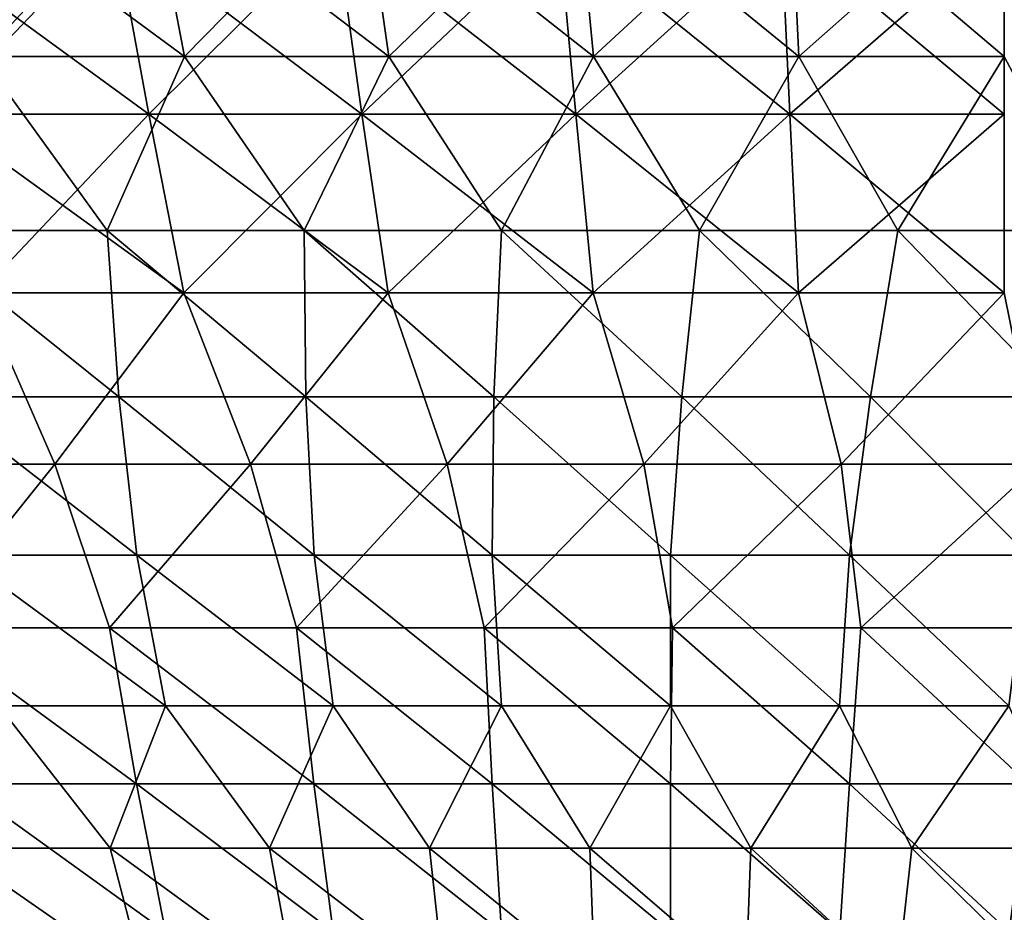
# Model space of a CAD drawing. Header units: millimetres. Extents: x -125 to 125, y -45 to 4025.
# Tile 338 of 656: x -10 to 0, y 3912 to 3921. Entities that reach past the tile are written whole.
import ezdxf

# ---------------------------------------------------------------- set-up
doc = ezdxf.new("R2010")
doc.units = ezdxf.units.MM
doc.header["$LTSCALE"] = 6.999206
for name, color, linetype in [('21', 7, 'CONTINUOUS'), ('22', 7, 'CONTINUOUS'), ('23', 7, 'CONTINUOUS'), ('24', 7, 'CONTINUOUS')]:
    doc.layers.add(name, color=color, linetype=linetype)

msp = doc.modelspace()

# ---------------------------------------------------------------- linework, layer by layer
at = {"layer": '21', "color": 7, "linetype": 'CONTINUOUS'}
for points in [[(-10.4238, 3920.0853, 67.1509), (-8.3509, 3920.0853, 67.4401), (-10.842, 3921.9024, 69.845), (-10.4238, 3920.0853, 67.1509)], [(-10.842, 3921.9024, 69.845), (-8.3509, 3920.0853, 67.4401), (-8.6859, 3921.9024, 70.1458), (-10.842, 3921.9024, 69.845)], [(-8.3509, 3920.0853, 67.4401), (-6.2701, 3920.0853, 67.6653), (-8.6859, 3921.9024, 70.1458), (-8.3509, 3920.0853, 67.4401)], [(-8.6859, 3921.9024, 70.1458), (-6.2701, 3920.0853, 67.6653), (-6.5217, 3921.9024, 70.38), (-8.6859, 3921.9024, 70.1458)], [(-6.2701, 3920.0853, 67.6653), (-4.1834, 3920.0853, 67.8263), (-6.5217, 3921.9024, 70.38), (-6.2701, 3920.0853, 67.6653)], [(-6.5217, 3921.9024, 70.38), (-4.1834, 3920.0853, 67.8263), (-4.3512, 3921.9024, 70.5475), (-6.5217, 3921.9024, 70.38)], [(-4.1834, 3920.0853, 67.8263), (-2.0927, 3920.0853, 67.9229), (-4.3512, 3921.9024, 70.5475), (-4.1834, 3920.0853, 67.8263)], [(-4.3512, 3921.9024, 70.5475), (-2.0927, 3920.0853, 67.9229), (-2.1766, 3921.9024, 70.648), (-4.3512, 3921.9024, 70.5475)], [(-2.0927, 3920.0853, 67.9229), (0, 3920.0853, 67.9552), (-2.1766, 3921.9024, 70.648), (-2.0927, 3920.0853, 67.9229)], [(-2.1766, 3921.9024, 70.648), (0, 3920.0853, 67.9552), (0, 3921.9024, 70.6815), (-2.1766, 3921.9024, 70.648)], [(-9.9984, 3918.3403, 64.4107), (-8.0101, 3918.3403, 64.6881), (-10.4238, 3920.0853, 67.1509), (-9.9984, 3918.3403, 64.4107)], [(-10.4238, 3920.0853, 67.1509), (-8.0101, 3918.3403, 64.6881), (-8.3509, 3920.0853, 67.4401), (-10.4238, 3920.0853, 67.1509)], [(-8.0101, 3918.3403, 64.6881), (-6.0142, 3918.3403, 64.9041), (-8.3509, 3920.0853, 67.4401), (-8.0101, 3918.3403, 64.6881)], [(-8.3509, 3920.0853, 67.4401), (-6.0142, 3918.3403, 64.9041), (-6.2701, 3920.0853, 67.6653), (-8.3509, 3920.0853, 67.4401)], [(-6.0142, 3918.3403, 64.9041), (-4.0127, 3918.3403, 65.0585), (-6.2701, 3920.0853, 67.6653), (-6.0142, 3918.3403, 64.9041)], [(-6.2701, 3920.0853, 67.6653), (-4.0127, 3918.3403, 65.0585), (-4.1834, 3920.0853, 67.8263), (-6.2701, 3920.0853, 67.6653)], [(-4.0127, 3918.3403, 65.0585), (-2.0073, 3918.3403, 65.1512), (-4.1834, 3920.0853, 67.8263), (-4.0127, 3918.3403, 65.0585)], [(-4.1834, 3920.0853, 67.8263), (-2.0073, 3918.3403, 65.1512), (-2.0927, 3920.0853, 67.9229), (-4.1834, 3920.0853, 67.8263)], [(-2.0073, 3918.3403, 65.1512), (0, 3918.3403, 65.1821), (-2.0927, 3920.0853, 67.9229), (-2.0073, 3918.3403, 65.1512)], [(-2.0927, 3920.0853, 67.9229), (0, 3918.3403, 65.1821), (0, 3920.0853, 67.9552), (-2.0927, 3920.0853, 67.9229)], [(-11.1679, 3916.6686, 61.3562), (-9.2666, 3916.6686, 61.672), (-9.9984, 3918.3403, 64.4107), (-11.1679, 3916.6686, 61.3562)], [(-9.9984, 3918.3403, 64.4107), (-9.2666, 3916.6686, 61.672), (-8.0101, 3918.3403, 64.6881), (-9.9984, 3918.3403, 64.4107)], [(-9.2666, 3916.6686, 61.672), (-7.3565, 3916.6686, 61.9289), (-8.0101, 3918.3403, 64.6881), (-9.2666, 3916.6686, 61.672)], [(-8.0101, 3918.3403, 64.6881), (-7.3565, 3916.6686, 61.9289), (-6.0142, 3918.3403, 64.9041), (-8.0101, 3918.3403, 64.6881)], [(-7.3565, 3916.6686, 61.9289), (-5.4393, 3916.6686, 62.1266), (-6.0142, 3918.3403, 64.9041), (-7.3565, 3916.6686, 61.9289)], [(-6.0142, 3918.3403, 64.9041), (-5.4393, 3916.6686, 62.1266), (-4.0127, 3918.3403, 65.0585), (-6.0142, 3918.3403, 64.9041)], [(-5.4393, 3916.6686, 62.1266), (-3.517, 3916.6686, 62.265), (-4.0127, 3918.3403, 65.0585), (-5.4393, 3916.6686, 62.1266)], [(-4.0127, 3918.3403, 65.0585), (-3.517, 3916.6686, 62.265), (-2.0073, 3918.3403, 65.1512), (-4.0127, 3918.3403, 65.0585)], [(-3.517, 3916.6686, 62.265), (-1.5913, 3916.6686, 62.344), (-2.0073, 3918.3403, 65.1512), (-3.517, 3916.6686, 62.265)], [(-2.0073, 3918.3403, 65.1512), (-1.5913, 3916.6686, 62.344), (0, 3918.3403, 65.1821), (-2.0073, 3918.3403, 65.1512)], [(-1.5913, 3916.6686, 62.344), (0.336, 3916.6686, 62.3634), (0, 3918.3403, 65.1821), (-1.5913, 3916.6686, 62.344)], [(-11.1679, 3916.6686, 61.3562), (-10.5502, 3915.0713, 58.5608), (-9.2666, 3916.6686, 61.672), (-11.1679, 3916.6686, 61.3562)], [(-10.5502, 3915.0713, 58.5608), (-8.7333, 3915.0713, 58.8592), (-9.2666, 3916.6686, 61.672), (-10.5502, 3915.0713, 58.5608)], [(-9.2666, 3916.6686, 61.672), (-8.7333, 3915.0713, 58.8592), (-7.3565, 3916.6686, 61.9289), (-9.2666, 3916.6686, 61.672)], [(-8.7333, 3915.0713, 58.8592), (-6.9079, 3915.0713, 59.1013), (-7.3565, 3916.6686, 61.9289), (-8.7333, 3915.0713, 58.8592)], [(-7.3565, 3916.6686, 61.9289), (-6.9079, 3915.0713, 59.1013), (-5.4393, 3916.6686, 62.1266), (-7.3565, 3916.6686, 61.9289)], [(-6.9079, 3915.0713, 59.1013), (-5.076, 3915.0713, 59.2867), (-5.4393, 3916.6686, 62.1266), (-6.9079, 3915.0713, 59.1013)], [(-5.4393, 3916.6686, 62.1266), (-5.076, 3915.0713, 59.2867), (-3.517, 3916.6686, 62.265), (-5.4393, 3916.6686, 62.1266)], [(-5.076, 3915.0713, 59.2867), (-3.2392, 3915.0713, 59.4154), (-3.517, 3916.6686, 62.265), (-5.076, 3915.0713, 59.2867)], [(-3.517, 3916.6686, 62.265), (-3.2392, 3915.0713, 59.4154), (-1.5913, 3916.6686, 62.344), (-3.517, 3916.6686, 62.265)], [(-3.2392, 3915.0713, 59.4154), (-1.3993, 3915.0713, 59.4872), (-1.5913, 3916.6686, 62.344), (-3.2392, 3915.0713, 59.4154)], [(-1.5913, 3916.6686, 62.344), (-1.3993, 3915.0713, 59.4872), (0.336, 3916.6686, 62.3634), (-1.5913, 3916.6686, 62.344)], [(-1.3993, 3915.0713, 59.4872), (0.4419, 3915.0713, 59.502), (0.336, 3916.6686, 62.3634), (-1.3993, 3915.0713, 59.4872)], [(-10.1947, 3913.5495, 55.6764), (-8.4707, 3913.5495, 55.9646), (-10.5502, 3915.0713, 58.5608), (-10.1947, 3913.5495, 55.6764)], [(-10.5502, 3915.0713, 58.5608), (-8.4707, 3913.5495, 55.9646), (-8.7333, 3915.0713, 58.8592), (-10.5502, 3915.0713, 58.5608)], [(-8.4707, 3913.5495, 55.9646), (-6.7386, 3913.5495, 56.1995), (-8.7333, 3915.0713, 58.8592), (-8.4707, 3913.5495, 55.9646)], [(-8.7333, 3915.0713, 58.8592), (-6.7386, 3913.5495, 56.1995), (-6.9079, 3915.0713, 59.1013), (-8.7333, 3915.0713, 58.8592)], [(-6.7386, 3913.5495, 56.1995), (-5.0001, 3913.5495, 56.3808), (-6.9079, 3915.0713, 59.1013), (-6.7386, 3913.5495, 56.1995)], [(-6.9079, 3915.0713, 59.1013), (-5.0001, 3913.5495, 56.3808), (-5.076, 3915.0713, 59.2867), (-6.9079, 3915.0713, 59.1013)], [(-5.0001, 3913.5495, 56.3808), (-3.2569, 3913.5495, 56.5083), (-5.076, 3915.0713, 59.2867), (-5.0001, 3913.5495, 56.3808)], [(-5.076, 3915.0713, 59.2867), (-3.2569, 3913.5495, 56.5083), (-3.2392, 3915.0713, 59.4154), (-5.076, 3915.0713, 59.2867)], [(-3.2569, 3913.5495, 56.5083), (-1.5105, 3913.5495, 56.5819), (-3.2392, 3915.0713, 59.4154), (-3.2569, 3913.5495, 56.5083)], [(-3.2392, 3915.0713, 59.4154), (-1.5105, 3913.5495, 56.5819), (-1.3993, 3915.0713, 59.4872), (-3.2392, 3915.0713, 59.4154)], [(-1.5105, 3913.5495, 56.5819), (0.2373, 3913.5495, 56.6016), (-1.3993, 3915.0713, 59.4872), (-1.5105, 3913.5495, 56.5819)], [(-1.3993, 3915.0713, 59.4872), (0.2373, 3913.5495, 56.6016), (0.4419, 3915.0713, 59.502), (-1.3993, 3915.0713, 59.4872)], [(-8.4707, 3913.5495, 55.9646), (-10.1947, 3913.5495, 55.6764), (-8.1886, 3912.1043, 53.0332), (-8.4707, 3913.5495, 55.9646)], [(-8.1886, 3912.1043, 53.0332), (-10.1947, 3913.5495, 55.6764), (-9.8188, 3912.1043, 52.7557), (-8.1886, 3912.1043, 53.0332)], [(-6.7386, 3913.5495, 56.1995), (-8.4707, 3913.5495, 55.9646), (-6.5507, 3912.1043, 53.2603), (-6.7386, 3913.5495, 56.1995)], [(-6.5507, 3912.1043, 53.2603), (-8.4707, 3913.5495, 55.9646), (-8.1886, 3912.1043, 53.0332), (-6.5507, 3912.1043, 53.2603)], [(-5.0001, 3913.5495, 56.3808), (-6.7386, 3913.5495, 56.1995), (-4.9065, 3912.1043, 53.4368), (-5.0001, 3913.5495, 56.3808)], [(-4.9065, 3912.1043, 53.4368), (-6.7386, 3913.5495, 56.1995), (-6.5507, 3912.1043, 53.2603), (-4.9065, 3912.1043, 53.4368)], [(-3.2569, 3913.5495, 56.5083), (-5.0001, 3913.5495, 56.3808), (-3.2576, 3912.1043, 53.5626), (-3.2569, 3913.5495, 56.5083)], [(-3.2576, 3912.1043, 53.5626), (-5.0001, 3913.5495, 56.3808), (-4.9065, 3912.1043, 53.4368), (-3.2576, 3912.1043, 53.5626)], [(-1.6057, 3912.1043, 53.6376), (-3.2569, 3913.5495, 56.5083), (-3.2576, 3912.1043, 53.5626), (-1.6057, 3912.1043, 53.6376)], [(-1.5105, 3913.5495, 56.5819), (-3.2569, 3913.5495, 56.5083), (-1.6057, 3912.1043, 53.6376), (-1.5105, 3913.5495, 56.5819)], [(0.0478, 3912.1043, 53.6616), (-1.5105, 3913.5495, 56.5819), (-1.6057, 3912.1043, 53.6376), (0.0478, 3912.1043, 53.6616)], [(0.2373, 3913.5495, 56.6016), (-1.5105, 3913.5495, 56.5819), (0.0478, 3912.1043, 53.6616), (0.2373, 3913.5495, 56.6016)]]:
    msp.add_3dface(points, dxfattribs=at)
at = {"layer": '22', "color": 7, "linetype": 'CONTINUOUS'}
for points in [[(-8.6859, 3921.9024, -70.1458), (-10.4238, 3920.0853, -67.1509), (-10.842, 3921.9024, -69.845), (-8.6859, 3921.9024, -70.1458)], [(-8.3509, 3920.0853, -67.4401), (-10.4238, 3920.0853, -67.1509), (-8.6859, 3921.9024, -70.1458), (-8.3509, 3920.0853, -67.4401)], [(-6.5217, 3921.9024, -70.38), (-8.3509, 3920.0853, -67.4401), (-8.6859, 3921.9024, -70.1458), (-6.5217, 3921.9024, -70.38)], [(-6.2701, 3920.0853, -67.6653), (-8.3509, 3920.0853, -67.4401), (-6.5217, 3921.9024, -70.38), (-6.2701, 3920.0853, -67.6653)], [(-4.3512, 3921.9024, -70.5475), (-6.2701, 3920.0853, -67.6653), (-6.5217, 3921.9024, -70.38), (-4.3512, 3921.9024, -70.5475)], [(-4.1834, 3920.0853, -67.8263), (-6.2701, 3920.0853, -67.6653), (-4.3512, 3921.9024, -70.5475), (-4.1834, 3920.0853, -67.8263)], [(-2.1766, 3921.9024, -70.648), (-4.1834, 3920.0853, -67.8263), (-4.3512, 3921.9024, -70.5475), (-2.1766, 3921.9024, -70.648)], [(-2.0927, 3920.0853, -67.9229), (-4.1834, 3920.0853, -67.8263), (-2.1766, 3921.9024, -70.648), (-2.0927, 3920.0853, -67.9229)], [(0, 3921.9024, -70.6815), (-2.0927, 3920.0853, -67.9229), (-2.1766, 3921.9024, -70.648), (0, 3921.9024, -70.6815)], [(0, 3920.0853, -67.9552), (-2.0927, 3920.0853, -67.9229), (0, 3921.9024, -70.6815), (0, 3920.0853, -67.9552)], [(-8.3509, 3920.0853, -67.4401), (-9.9984, 3918.3403, -64.4107), (-10.4238, 3920.0853, -67.1509), (-8.3509, 3920.0853, -67.4401)], [(-8.0101, 3918.3403, -64.6881), (-9.9984, 3918.3403, -64.4107), (-8.3509, 3920.0853, -67.4401), (-8.0101, 3918.3403, -64.6881)], [(-6.2701, 3920.0853, -67.6653), (-8.0101, 3918.3403, -64.6881), (-8.3509, 3920.0853, -67.4401), (-6.2701, 3920.0853, -67.6653)], [(-6.0142, 3918.3403, -64.9041), (-8.0101, 3918.3403, -64.6881), (-6.2701, 3920.0853, -67.6653), (-6.0142, 3918.3403, -64.9041)], [(-4.1834, 3920.0853, -67.8263), (-6.0142, 3918.3403, -64.9041), (-6.2701, 3920.0853, -67.6653), (-4.1834, 3920.0853, -67.8263)], [(-4.0127, 3918.3403, -65.0585), (-6.0142, 3918.3403, -64.9041), (-4.1834, 3920.0853, -67.8263), (-4.0127, 3918.3403, -65.0585)], [(-2.0927, 3920.0853, -67.9229), (-4.0127, 3918.3403, -65.0585), (-4.1834, 3920.0853, -67.8263), (-2.0927, 3920.0853, -67.9229)], [(-2.0073, 3918.3403, -65.1512), (-4.0127, 3918.3403, -65.0585), (-2.0927, 3920.0853, -67.9229), (-2.0073, 3918.3403, -65.1512)], [(0, 3920.0853, -67.9552), (-2.0073, 3918.3403, -65.1512), (-2.0927, 3920.0853, -67.9229), (0, 3920.0853, -67.9552)], [(0, 3918.3403, -65.1821), (-2.0073, 3918.3403, -65.1512), (0, 3920.0853, -67.9552), (0, 3918.3403, -65.1821)], [(-11.1679, 3916.6686, -61.3562), (-9.9984, 3918.3403, -64.4107), (-9.2666, 3916.6686, -61.672), (-11.1679, 3916.6686, -61.3562)], [(-9.9984, 3918.3403, -64.4107), (-8.0101, 3918.3403, -64.6881), (-9.2666, 3916.6686, -61.672), (-9.9984, 3918.3403, -64.4107)], [(-9.2666, 3916.6686, -61.672), (-8.0101, 3918.3403, -64.6881), (-7.3565, 3916.6686, -61.9289), (-9.2666, 3916.6686, -61.672)], [(-8.0101, 3918.3403, -64.6881), (-6.0142, 3918.3403, -64.9041), (-7.3565, 3916.6686, -61.9289), (-8.0101, 3918.3403, -64.6881)], [(-7.3565, 3916.6686, -61.9289), (-6.0142, 3918.3403, -64.9041), (-5.4393, 3916.6686, -62.1266), (-7.3565, 3916.6686, -61.9289)], [(-6.0142, 3918.3403, -64.9041), (-4.0127, 3918.3403, -65.0585), (-5.4393, 3916.6686, -62.1266), (-6.0142, 3918.3403, -64.9041)], [(-5.4393, 3916.6686, -62.1266), (-4.0127, 3918.3403, -65.0585), (-3.517, 3916.6686, -62.265), (-5.4393, 3916.6686, -62.1266)], [(-4.0127, 3918.3403, -65.0585), (-2.0073, 3918.3403, -65.1512), (-3.517, 3916.6686, -62.265), (-4.0127, 3918.3403, -65.0585)], [(-3.517, 3916.6686, -62.265), (-2.0073, 3918.3403, -65.1512), (-1.5913, 3916.6686, -62.344), (-3.517, 3916.6686, -62.265)], [(-2.0073, 3918.3403, -65.1512), (0, 3918.3403, -65.1821), (-1.5913, 3916.6686, -62.344), (-2.0073, 3918.3403, -65.1512)], [(-1.5913, 3916.6686, -62.344), (0, 3918.3403, -65.1821), (0.336, 3916.6686, -62.3634), (-1.5913, 3916.6686, -62.344)], [(-11.1679, 3916.6686, -61.3562), (-9.2666, 3916.6686, -61.672), (-10.5502, 3915.0713, -58.5608), (-11.1679, 3916.6686, -61.3562)], [(-10.5502, 3915.0713, -58.5608), (-9.2666, 3916.6686, -61.672), (-8.7333, 3915.0713, -58.8592), (-10.5502, 3915.0713, -58.5608)], [(-9.2666, 3916.6686, -61.672), (-7.3565, 3916.6686, -61.9289), (-8.7333, 3915.0713, -58.8592), (-9.2666, 3916.6686, -61.672)], [(-8.7333, 3915.0713, -58.8592), (-7.3565, 3916.6686, -61.9289), (-6.9079, 3915.0713, -59.1013), (-8.7333, 3915.0713, -58.8592)], [(-7.3565, 3916.6686, -61.9289), (-5.4393, 3916.6686, -62.1266), (-6.9079, 3915.0713, -59.1013), (-7.3565, 3916.6686, -61.9289)], [(-6.9079, 3915.0713, -59.1013), (-5.4393, 3916.6686, -62.1266), (-5.076, 3915.0713, -59.2867), (-6.9079, 3915.0713, -59.1013)], [(-5.4393, 3916.6686, -62.1266), (-3.517, 3916.6686, -62.265), (-5.076, 3915.0713, -59.2867), (-5.4393, 3916.6686, -62.1266)], [(-5.076, 3915.0713, -59.2867), (-3.517, 3916.6686, -62.265), (-3.2392, 3915.0713, -59.4154), (-5.076, 3915.0713, -59.2867)], [(-3.517, 3916.6686, -62.265), (-1.5913, 3916.6686, -62.344), (-3.2392, 3915.0713, -59.4154), (-3.517, 3916.6686, -62.265)], [(-3.2392, 3915.0713, -59.4154), (-1.5913, 3916.6686, -62.344), (-1.3993, 3915.0713, -59.4872), (-3.2392, 3915.0713, -59.4154)], [(-1.5913, 3916.6686, -62.344), (0.336, 3916.6686, -62.3634), (-1.3993, 3915.0713, -59.4872), (-1.5913, 3916.6686, -62.344)], [(-1.3993, 3915.0713, -59.4872), (0.336, 3916.6686, -62.3634), (0.4419, 3915.0713, -59.502), (-1.3993, 3915.0713, -59.4872)], [(-10.5502, 3915.0713, -58.5608), (-8.7333, 3915.0713, -58.8592), (-8.4707, 3913.5495, -55.9646), (-10.5502, 3915.0713, -58.5608)], [(-10.1947, 3913.5495, -55.6764), (-10.5502, 3915.0713, -58.5608), (-8.4707, 3913.5495, -55.9646), (-10.1947, 3913.5495, -55.6764)], [(-8.7333, 3915.0713, -58.8592), (-6.9079, 3915.0713, -59.1013), (-6.7386, 3913.5495, -56.1995), (-8.7333, 3915.0713, -58.8592)], [(-8.4707, 3913.5495, -55.9646), (-8.7333, 3915.0713, -58.8592), (-6.7386, 3913.5495, -56.1995), (-8.4707, 3913.5495, -55.9646)], [(-6.9079, 3915.0713, -59.1013), (-5.076, 3915.0713, -59.2867), (-5.0001, 3913.5495, -56.3808), (-6.9079, 3915.0713, -59.1013)], [(-6.7386, 3913.5495, -56.1995), (-6.9079, 3915.0713, -59.1013), (-5.0001, 3913.5495, -56.3808), (-6.7386, 3913.5495, -56.1995)], [(-5.076, 3915.0713, -59.2867), (-3.2392, 3915.0713, -59.4154), (-3.2569, 3913.5495, -56.5083), (-5.076, 3915.0713, -59.2867)], [(-5.0001, 3913.5495, -56.3808), (-5.076, 3915.0713, -59.2867), (-3.2569, 3913.5495, -56.5083), (-5.0001, 3913.5495, -56.3808)], [(-3.2569, 3913.5495, -56.5083), (-3.2392, 3915.0713, -59.4154), (-1.5105, 3913.5495, -56.5819), (-3.2569, 3913.5495, -56.5083)], [(-3.2392, 3915.0713, -59.4154), (-1.3993, 3915.0713, -59.4872), (-1.5105, 3913.5495, -56.5819), (-3.2392, 3915.0713, -59.4154)], [(-1.5105, 3913.5495, -56.5819), (-1.3993, 3915.0713, -59.4872), (0.2373, 3913.5495, -56.6016), (-1.5105, 3913.5495, -56.5819)], [(-1.3993, 3915.0713, -59.4872), (0.4419, 3915.0713, -59.502), (0.2373, 3913.5495, -56.6016), (-1.3993, 3915.0713, -59.4872)], [(-10.1947, 3913.5495, -55.6764), (-8.4707, 3913.5495, -55.9646), (-8.1886, 3912.1043, -53.0332), (-10.1947, 3913.5495, -55.6764)], [(-10.1947, 3913.5495, -55.6764), (-8.1886, 3912.1043, -53.0332), (-9.8188, 3912.1043, -52.7557), (-10.1947, 3913.5495, -55.6764)], [(-8.4707, 3913.5495, -55.9646), (-6.7386, 3913.5495, -56.1995), (-6.5507, 3912.1043, -53.2603), (-8.4707, 3913.5495, -55.9646)], [(-8.4707, 3913.5495, -55.9646), (-6.5507, 3912.1043, -53.2603), (-8.1886, 3912.1043, -53.0332), (-8.4707, 3913.5495, -55.9646)], [(-6.7386, 3913.5495, -56.1995), (-5.0001, 3913.5495, -56.3808), (-4.9065, 3912.1043, -53.4368), (-6.7386, 3913.5495, -56.1995)], [(-6.7386, 3913.5495, -56.1995), (-4.9065, 3912.1043, -53.4368), (-6.5507, 3912.1043, -53.2603), (-6.7386, 3913.5495, -56.1995)], [(-5.0001, 3913.5495, -56.3808), (-3.2569, 3913.5495, -56.5083), (-3.2576, 3912.1043, -53.5626), (-5.0001, 3913.5495, -56.3808)], [(-5.0001, 3913.5495, -56.3808), (-3.2576, 3912.1043, -53.5626), (-4.9065, 3912.1043, -53.4368), (-5.0001, 3913.5495, -56.3808)], [(-3.2569, 3913.5495, -56.5083), (-1.6057, 3912.1043, -53.6376), (-3.2576, 3912.1043, -53.5626), (-3.2569, 3913.5495, -56.5083)], [(-3.2569, 3913.5495, -56.5083), (-1.5105, 3913.5495, -56.5819), (-1.6057, 3912.1043, -53.6376), (-3.2569, 3913.5495, -56.5083)], [(-1.5105, 3913.5495, -56.5819), (0.0478, 3912.1043, -53.6616), (-1.6057, 3912.1043, -53.6376), (-1.5105, 3913.5495, -56.5819)], [(-1.5105, 3913.5495, -56.5819), (0.2373, 3913.5495, -56.6016), (0.0478, 3912.1043, -53.6616), (-1.5105, 3913.5495, -56.5819)]]:
    msp.add_3dface(points, dxfattribs=at)
at = {"layer": '23', "color": 7, "linetype": 'CONTINUOUS'}
for points in [[(-9.9878, 3920.6481, -64.3422), (-8.0016, 3920.6481, -64.6192), (-10.4108, 3922.4206, -67.0678), (-9.9878, 3920.6481, -64.3422)], [(-10.4108, 3922.4206, -67.0678), (-8.0016, 3920.6481, -64.6192), (-8.3406, 3922.4206, -67.3566), (-10.4108, 3922.4206, -67.0678)], [(-8.0016, 3920.6481, -64.6192), (-6.0078, 3920.6481, -64.835), (-8.3406, 3922.4206, -67.3566), (-8.0016, 3920.6481, -64.6192)], [(-8.3406, 3922.4206, -67.3566), (-6.0078, 3920.6481, -64.835), (-6.2623, 3922.4206, -67.5815), (-8.3406, 3922.4206, -67.3566)], [(-6.0078, 3920.6481, -64.835), (-4.0084, 3920.6481, -64.9893), (-6.2623, 3922.4206, -67.5815), (-6.0078, 3920.6481, -64.835)], [(-6.2623, 3922.4206, -67.5815), (-4.0084, 3920.6481, -64.9893), (-4.1782, 3922.4206, -67.7423), (-6.2623, 3922.4206, -67.5815)], [(-4.0084, 3920.6481, -64.9893), (-2.0052, 3920.6481, -65.0819), (-4.1782, 3922.4206, -67.7423), (-4.0084, 3920.6481, -64.9893)], [(-4.1782, 3922.4206, -67.7423), (-2.0052, 3920.6481, -65.0819), (-2.0901, 3922.4206, -67.8388), (-4.1782, 3922.4206, -67.7423)], [(-2.0052, 3920.6481, -65.0819), (0, 3920.6481, -65.1128), (-2.0901, 3922.4206, -67.8388), (-2.0052, 3920.6481, -65.0819)], [(-2.0901, 3922.4206, -67.8388), (0, 3920.6481, -65.1128), (0, 3922.4206, -67.871), (-2.0901, 3922.4206, -67.8388)], [(-10.6689, 3918.9496, -61.3881), (-8.7559, 3918.9496, -61.69), (-9.9878, 3920.6481, -64.3422), (-10.6689, 3918.9496, -61.3881)], [(-9.9878, 3920.6481, -64.3422), (-8.7559, 3918.9496, -61.69), (-8.0016, 3920.6481, -64.6192), (-9.9878, 3920.6481, -64.3422)], [(-8.7559, 3918.9496, -61.69), (-6.8345, 3918.9496, -61.9323), (-8.0016, 3920.6481, -64.6192), (-8.7559, 3918.9496, -61.69)], [(-8.0016, 3920.6481, -64.6192), (-6.8345, 3918.9496, -61.9323), (-6.0078, 3920.6481, -64.835), (-8.0016, 3920.6481, -64.6192)], [(-6.8345, 3918.9496, -61.9323), (-4.9065, 3918.9496, -62.1148), (-6.0078, 3920.6481, -64.835), (-6.8345, 3918.9496, -61.9323)], [(-6.0078, 3920.6481, -64.835), (-4.9065, 3918.9496, -62.1148), (-4.0084, 3920.6481, -64.9893), (-6.0078, 3920.6481, -64.835)], [(-4.9065, 3918.9496, -62.1148), (-2.9738, 3918.9496, -62.2373), (-4.0084, 3920.6481, -64.9893), (-4.9065, 3918.9496, -62.1148)], [(-4.0084, 3920.6481, -64.9893), (-2.9738, 3918.9496, -62.2373), (-2.0052, 3920.6481, -65.0819), (-4.0084, 3920.6481, -64.9893)], [(-2.9738, 3918.9496, -62.2373), (-1.0381, 3918.9496, -62.2996), (-2.0052, 3920.6481, -65.0819), (-2.9738, 3918.9496, -62.2373)], [(-2.0052, 3920.6481, -65.0819), (-1.0381, 3918.9496, -62.2996), (0, 3920.6481, -65.1128), (-2.0052, 3920.6481, -65.0819)], [(-1.0381, 3918.9496, -62.2996), (0.8985, 3918.9496, -62.3018), (0, 3920.6481, -65.1128), (-1.0381, 3918.9496, -62.2996)], [(-10.4605, 3917.3266, -58.5321), (-8.6426, 3917.3266, -58.828), (-10.6689, 3918.9496, -61.3881), (-10.4605, 3917.3266, -58.5321)], [(-10.6689, 3918.9496, -61.3881), (-8.6426, 3917.3266, -58.828), (-8.7559, 3918.9496, -61.69), (-10.6689, 3918.9496, -61.3881)], [(-8.6426, 3917.3266, -58.828), (-6.8165, 3917.3266, -59.0675), (-8.7559, 3918.9496, -61.69), (-8.6426, 3917.3266, -58.828)], [(-8.7559, 3918.9496, -61.69), (-6.8165, 3917.3266, -59.0675), (-6.8345, 3918.9496, -61.9323), (-8.7559, 3918.9496, -61.69)], [(-6.8165, 3917.3266, -59.0675), (-4.9838, 3917.3266, -59.2502), (-6.8345, 3918.9496, -61.9323), (-6.8165, 3917.3266, -59.0675)], [(-6.8345, 3918.9496, -61.9323), (-4.9838, 3917.3266, -59.2502), (-4.9065, 3918.9496, -62.1148), (-6.8345, 3918.9496, -61.9323)], [(-4.9838, 3917.3266, -59.2502), (-3.1463, 3917.3266, -59.3762), (-4.9065, 3918.9496, -62.1148), (-4.9838, 3917.3266, -59.2502)], [(-4.9065, 3918.9496, -62.1148), (-3.1463, 3917.3266, -59.3762), (-2.9738, 3918.9496, -62.2373), (-4.9065, 3918.9496, -62.1148)], [(-3.1463, 3917.3266, -59.3762), (-1.3058, 3917.3266, -59.4451), (-2.9738, 3918.9496, -62.2373), (-3.1463, 3917.3266, -59.3762)], [(-2.9738, 3918.9496, -62.2373), (-1.3058, 3917.3266, -59.4451), (-1.0381, 3918.9496, -62.2996), (-2.9738, 3918.9496, -62.2373)], [(-1.3058, 3917.3266, -59.4451), (0.5359, 3917.3266, -59.4571), (-1.0381, 3918.9496, -62.2996), (-1.3058, 3917.3266, -59.4451)], [(-1.0381, 3918.9496, -62.2996), (0.5359, 3917.3266, -59.4571), (0.8985, 3918.9496, -62.3018), (-1.0381, 3918.9496, -62.2996)], [(-10.1912, 3915.78, -55.6429), (-8.4683, 3915.78, -55.931), (-10.4605, 3917.3266, -58.5321), (-10.1912, 3915.78, -55.6429)], [(-10.4605, 3917.3266, -58.5321), (-8.4683, 3915.78, -55.931), (-8.6426, 3917.3266, -58.828), (-10.4605, 3917.3266, -58.5321)], [(-8.4683, 3915.78, -55.931), (-6.7373, 3915.78, -56.1658), (-8.6426, 3917.3266, -58.828), (-8.4683, 3915.78, -55.931)], [(-8.6426, 3917.3266, -58.828), (-6.7373, 3915.78, -56.1658), (-6.8165, 3917.3266, -59.0675), (-8.6426, 3917.3266, -58.828)], [(-6.7373, 3915.78, -56.1658), (-4.9999, 3915.78, -56.3471), (-6.8165, 3917.3266, -59.0675), (-6.7373, 3915.78, -56.1658)], [(-6.8165, 3917.3266, -59.0675), (-4.9999, 3915.78, -56.3471), (-4.9838, 3917.3266, -59.2502), (-6.8165, 3917.3266, -59.0675)], [(-4.9999, 3915.78, -56.3471), (-3.2578, 3915.78, -56.4746), (-4.9838, 3917.3266, -59.2502), (-4.9999, 3915.78, -56.3471)], [(-4.9838, 3917.3266, -59.2502), (-3.2578, 3915.78, -56.4746), (-3.1463, 3917.3266, -59.3762), (-4.9838, 3917.3266, -59.2502)], [(-3.2578, 3915.78, -56.4746), (-1.5125, 3915.78, -56.5482), (-3.1463, 3917.3266, -59.3762), (-3.2578, 3915.78, -56.4746)], [(-3.1463, 3917.3266, -59.3762), (-1.5125, 3915.78, -56.5482), (-1.3058, 3917.3266, -59.4451), (-3.1463, 3917.3266, -59.3762)], [(-1.5125, 3915.78, -56.5482), (0.2342, 3915.78, -56.568), (-1.3058, 3917.3266, -59.4451), (-1.5125, 3915.78, -56.5482)], [(-1.3058, 3917.3266, -59.4451), (0.2342, 3915.78, -56.568), (0.5359, 3917.3266, -59.4571), (-1.3058, 3917.3266, -59.4451)], [(-8.4683, 3915.78, -55.931), (-10.1912, 3915.78, -55.6429), (-8.1873, 3914.311, -53.0087), (-8.4683, 3915.78, -55.931)], [(-8.1873, 3914.311, -53.0087), (-10.1912, 3915.78, -55.6429), (-9.8167, 3914.311, -52.7313), (-8.1873, 3914.311, -53.0087)], [(-6.7373, 3915.78, -56.1658), (-8.4683, 3915.78, -55.931), (-6.5501, 3914.311, -53.2358), (-6.7373, 3915.78, -56.1658)], [(-6.5501, 3914.311, -53.2358), (-8.4683, 3915.78, -55.931), (-8.1873, 3914.311, -53.0087), (-6.5501, 3914.311, -53.2358)], [(-4.9999, 3915.78, -56.3471), (-6.7373, 3915.78, -56.1658), (-4.9067, 3914.311, -53.4123), (-4.9999, 3915.78, -56.3471)], [(-4.9067, 3914.311, -53.4123), (-6.7373, 3915.78, -56.1658), (-6.5501, 3914.311, -53.2358), (-4.9067, 3914.311, -53.4123)], [(-3.2578, 3915.78, -56.4746), (-4.9999, 3915.78, -56.3471), (-3.2587, 3914.311, -53.5382), (-3.2578, 3915.78, -56.4746)], [(-3.2587, 3914.311, -53.5382), (-4.9999, 3915.78, -56.3471), (-4.9067, 3914.311, -53.4123), (-3.2587, 3914.311, -53.5382)], [(-1.6075, 3914.311, -53.6131), (-3.2578, 3915.78, -56.4746), (-3.2587, 3914.311, -53.5382), (-1.6075, 3914.311, -53.6131)], [(-1.5125, 3915.78, -56.5482), (-3.2578, 3915.78, -56.4746), (-1.6075, 3914.311, -53.6131), (-1.5125, 3915.78, -56.5482)], [(0.0451, 3914.311, -53.6372), (-1.5125, 3915.78, -56.5482), (-1.6075, 3914.311, -53.6131), (0.0451, 3914.311, -53.6372)], [(0.2342, 3915.78, -56.568), (-1.5125, 3915.78, -56.5482), (0.0451, 3914.311, -53.6372), (0.2342, 3915.78, -56.568)], [(-8.7264, 3912.9207, -49.9108), (-9.8167, 3914.311, -52.7313), (-10.2722, 3912.9207, -49.6157), (-8.7264, 3912.9207, -49.9108)], [(-8.1873, 3914.311, -53.0087), (-9.8167, 3914.311, -52.7313), (-8.7264, 3912.9207, -49.9108), (-8.1873, 3914.311, -53.0087)], [(-7.1722, 3912.9207, -50.1577), (-8.1873, 3914.311, -53.0087), (-8.7264, 3912.9207, -49.9108), (-7.1722, 3912.9207, -50.1577)], [(-6.5501, 3914.311, -53.2358), (-8.1873, 3914.311, -53.0087), (-7.1722, 3912.9207, -50.1577), (-6.5501, 3914.311, -53.2358)], [(-5.6111, 3912.9207, -50.3563), (-6.5501, 3914.311, -53.2358), (-7.1722, 3912.9207, -50.1577), (-5.6111, 3912.9207, -50.3563)], [(-4.9067, 3914.311, -53.4123), (-6.5501, 3914.311, -53.2358), (-5.6111, 3912.9207, -50.3563), (-4.9067, 3914.311, -53.4123)], [(-4.0445, 3912.9207, -50.5062), (-4.9067, 3914.311, -53.4123), (-5.6111, 3912.9207, -50.3563), (-4.0445, 3912.9207, -50.5062)], [(-3.2587, 3914.311, -53.5382), (-4.9067, 3914.311, -53.4123), (-4.0445, 3912.9207, -50.5062), (-3.2587, 3914.311, -53.5382)], [(-2.4741, 3912.9207, -50.6075), (-3.2587, 3914.311, -53.5382), (-4.0445, 3912.9207, -50.5062), (-2.4741, 3912.9207, -50.6075)], [(-1.6075, 3914.311, -53.6131), (-3.2587, 3914.311, -53.5382), (-2.4741, 3912.9207, -50.6075), (-1.6075, 3914.311, -53.6131)], [(-0.9013, 3912.9207, -50.6599), (-1.6075, 3914.311, -53.6131), (-2.4741, 3912.9207, -50.6075), (-0.9013, 3912.9207, -50.6599)], [(0.0451, 3914.311, -53.6372), (-1.6075, 3914.311, -53.6131), (-0.9013, 3912.9207, -50.6599), (0.0451, 3914.311, -53.6372)], [(0.6724, 3912.9207, -50.6634), (0.0451, 3914.311, -53.6372), (-0.9013, 3912.9207, -50.6599), (0.6724, 3912.9207, -50.6634)], [(-8.7264, 3912.9207, -49.9108), (-10.2722, 3912.9207, -49.6157), (-8.3869, 3911.6101, -46.9189), (-8.7264, 3912.9207, -49.9108)], [(-8.3869, 3911.6101, -46.9189), (-10.2722, 3912.9207, -49.6157), (-9.836, 3911.6101, -46.6366), (-8.3869, 3911.6101, -46.9189)], [(-7.1722, 3912.9207, -50.1577), (-8.7264, 3912.9207, -49.9108), (-6.9298, 3911.6101, -47.1561), (-7.1722, 3912.9207, -50.1577)], [(-6.9298, 3911.6101, -47.1561), (-8.7264, 3912.9207, -49.9108), (-8.3869, 3911.6101, -46.9189), (-6.9298, 3911.6101, -47.1561)], [(-5.6111, 3912.9207, -50.3563), (-7.1722, 3912.9207, -50.1577), (-5.466, 3911.6101, -47.3481), (-5.6111, 3912.9207, -50.3563)], [(-5.466, 3911.6101, -47.3481), (-7.1722, 3912.9207, -50.1577), (-6.9298, 3911.6101, -47.1561), (-5.466, 3911.6101, -47.3481)], [(-4.0445, 3912.9207, -50.5062), (-5.6111, 3912.9207, -50.3563), (-3.997, 3911.6101, -47.4947), (-4.0445, 3912.9207, -50.5062)], [(-3.997, 3911.6101, -47.4947), (-5.6111, 3912.9207, -50.3563), (-5.466, 3911.6101, -47.3481), (-3.997, 3911.6101, -47.4947)], [(-2.4741, 3912.9207, -50.6075), (-4.0445, 3912.9207, -50.5062), (-2.5241, 3911.6101, -47.5957), (-2.4741, 3912.9207, -50.6075)], [(-2.5241, 3911.6101, -47.5957), (-4.0445, 3912.9207, -50.5062), (-3.997, 3911.6101, -47.4947), (-2.5241, 3911.6101, -47.5957)], [(-1.0488, 3911.6101, -47.651), (-2.4741, 3912.9207, -50.6075), (-2.5241, 3911.6101, -47.5957), (-1.0488, 3911.6101, -47.651)], [(-0.9013, 3912.9207, -50.6599), (-2.4741, 3912.9207, -50.6075), (-1.0488, 3911.6101, -47.651), (-0.9013, 3912.9207, -50.6599)], [(0.4275, 3911.6101, -47.6606), (-0.9013, 3912.9207, -50.6599), (-1.0488, 3911.6101, -47.651), (0.4275, 3911.6101, -47.6606)], [(0.6724, 3912.9207, -50.6634), (-0.9013, 3912.9207, -50.6599), (0.4275, 3911.6101, -47.6606), (0.6724, 3912.9207, -50.6634)]]:
    msp.add_3dface(points, dxfattribs=at)
at = {"layer": '24', "color": 7, "linetype": 'CONTINUOUS'}
for points in [[(-8.3406, 3922.4206, 67.3566), (-9.9878, 3920.6481, 64.3422), (-10.4108, 3922.4206, 67.0678), (-8.3406, 3922.4206, 67.3566)], [(-8.0016, 3920.6481, 64.6192), (-9.9878, 3920.6481, 64.3422), (-8.3406, 3922.4206, 67.3566), (-8.0016, 3920.6481, 64.6192)], [(-6.2623, 3922.4206, 67.5815), (-8.0016, 3920.6481, 64.6192), (-8.3406, 3922.4206, 67.3566), (-6.2623, 3922.4206, 67.5815)], [(-6.0078, 3920.6481, 64.835), (-8.0016, 3920.6481, 64.6192), (-6.2623, 3922.4206, 67.5815), (-6.0078, 3920.6481, 64.835)], [(-4.1782, 3922.4206, 67.7423), (-6.0078, 3920.6481, 64.835), (-6.2623, 3922.4206, 67.5815), (-4.1782, 3922.4206, 67.7423)], [(-4.0084, 3920.6481, 64.9893), (-6.0078, 3920.6481, 64.835), (-4.1782, 3922.4206, 67.7423), (-4.0084, 3920.6481, 64.9893)], [(-2.0901, 3922.4206, 67.8388), (-4.0084, 3920.6481, 64.9893), (-4.1782, 3922.4206, 67.7423), (-2.0901, 3922.4206, 67.8388)], [(-2.0052, 3920.6481, 65.0819), (-4.0084, 3920.6481, 64.9893), (-2.0901, 3922.4206, 67.8388), (-2.0052, 3920.6481, 65.0819)], [(0, 3922.4206, 67.871), (-2.0052, 3920.6481, 65.0819), (-2.0901, 3922.4206, 67.8388), (0, 3922.4206, 67.871)], [(0, 3920.6481, 65.1128), (-2.0052, 3920.6481, 65.0819), (0, 3922.4206, 67.871), (0, 3920.6481, 65.1128)], [(-10.6689, 3918.9496, 61.3881), (-9.9878, 3920.6481, 64.3422), (-8.7559, 3918.9496, 61.69), (-10.6689, 3918.9496, 61.3881)], [(-9.9878, 3920.6481, 64.3422), (-8.0016, 3920.6481, 64.6192), (-8.7559, 3918.9496, 61.69), (-9.9878, 3920.6481, 64.3422)], [(-8.7559, 3918.9496, 61.69), (-8.0016, 3920.6481, 64.6192), (-6.8345, 3918.9496, 61.9323), (-8.7559, 3918.9496, 61.69)], [(-8.0016, 3920.6481, 64.6192), (-6.0078, 3920.6481, 64.835), (-6.8345, 3918.9496, 61.9323), (-8.0016, 3920.6481, 64.6192)], [(-6.8345, 3918.9496, 61.9323), (-6.0078, 3920.6481, 64.835), (-4.9065, 3918.9496, 62.1148), (-6.8345, 3918.9496, 61.9323)], [(-6.0078, 3920.6481, 64.835), (-4.0084, 3920.6481, 64.9893), (-4.9065, 3918.9496, 62.1148), (-6.0078, 3920.6481, 64.835)], [(-4.9065, 3918.9496, 62.1148), (-4.0084, 3920.6481, 64.9893), (-2.9738, 3918.9496, 62.2373), (-4.9065, 3918.9496, 62.1148)], [(-4.0084, 3920.6481, 64.9893), (-2.0052, 3920.6481, 65.0819), (-2.9738, 3918.9496, 62.2373), (-4.0084, 3920.6481, 64.9893)], [(-2.9738, 3918.9496, 62.2373), (-2.0052, 3920.6481, 65.0819), (-1.0381, 3918.9496, 62.2996), (-2.9738, 3918.9496, 62.2373)], [(-2.0052, 3920.6481, 65.0819), (0, 3920.6481, 65.1128), (-1.0381, 3918.9496, 62.2996), (-2.0052, 3920.6481, 65.0819)], [(-1.0381, 3918.9496, 62.2996), (0, 3920.6481, 65.1128), (0.8985, 3918.9496, 62.3018), (-1.0381, 3918.9496, 62.2996)], [(-10.6689, 3918.9496, 61.3881), (-8.7559, 3918.9496, 61.69), (-8.6426, 3917.3266, 58.828), (-10.6689, 3918.9496, 61.3881)], [(-10.4605, 3917.3266, 58.5321), (-10.6689, 3918.9496, 61.3881), (-8.6426, 3917.3266, 58.828), (-10.4605, 3917.3266, 58.5321)], [(-8.7559, 3918.9496, 61.69), (-6.8345, 3918.9496, 61.9323), (-6.8165, 3917.3266, 59.0675), (-8.7559, 3918.9496, 61.69)], [(-8.6426, 3917.3266, 58.828), (-8.7559, 3918.9496, 61.69), (-6.8165, 3917.3266, 59.0675), (-8.6426, 3917.3266, 58.828)], [(-6.8345, 3918.9496, 61.9323), (-4.9065, 3918.9496, 62.1148), (-4.9838, 3917.3266, 59.2502), (-6.8345, 3918.9496, 61.9323)], [(-6.8165, 3917.3266, 59.0675), (-6.8345, 3918.9496, 61.9323), (-4.9838, 3917.3266, 59.2502), (-6.8165, 3917.3266, 59.0675)], [(-4.9838, 3917.3266, 59.2502), (-4.9065, 3918.9496, 62.1148), (-3.1463, 3917.3266, 59.3762), (-4.9838, 3917.3266, 59.2502)], [(-4.9065, 3918.9496, 62.1148), (-2.9738, 3918.9496, 62.2373), (-3.1463, 3917.3266, 59.3762), (-4.9065, 3918.9496, 62.1148)], [(-3.1463, 3917.3266, 59.3762), (-2.9738, 3918.9496, 62.2373), (-1.3058, 3917.3266, 59.4451), (-3.1463, 3917.3266, 59.3762)], [(-2.9738, 3918.9496, 62.2373), (-1.0381, 3918.9496, 62.2996), (-1.3058, 3917.3266, 59.4451), (-2.9738, 3918.9496, 62.2373)], [(-1.3058, 3917.3266, 59.4451), (-1.0381, 3918.9496, 62.2996), (0.5359, 3917.3266, 59.4571), (-1.3058, 3917.3266, 59.4451)], [(-1.0381, 3918.9496, 62.2996), (0.8985, 3918.9496, 62.3018), (0.5359, 3917.3266, 59.4571), (-1.0381, 3918.9496, 62.2996)], [(-10.4605, 3917.3266, 58.5321), (-8.6426, 3917.3266, 58.828), (-8.4683, 3915.78, 55.931), (-10.4605, 3917.3266, 58.5321)], [(-10.1912, 3915.78, 55.6429), (-10.4605, 3917.3266, 58.5321), (-8.4683, 3915.78, 55.931), (-10.1912, 3915.78, 55.6429)], [(-8.6426, 3917.3266, 58.828), (-6.8165, 3917.3266, 59.0675), (-6.7373, 3915.78, 56.1658), (-8.6426, 3917.3266, 58.828)], [(-8.4683, 3915.78, 55.931), (-8.6426, 3917.3266, 58.828), (-6.7373, 3915.78, 56.1658), (-8.4683, 3915.78, 55.931)], [(-6.8165, 3917.3266, 59.0675), (-4.9838, 3917.3266, 59.2502), (-4.9999, 3915.78, 56.3471), (-6.8165, 3917.3266, 59.0675)], [(-6.7373, 3915.78, 56.1658), (-6.8165, 3917.3266, 59.0675), (-4.9999, 3915.78, 56.3471), (-6.7373, 3915.78, 56.1658)], [(-4.9999, 3915.78, 56.3471), (-4.9838, 3917.3266, 59.2502), (-3.2578, 3915.78, 56.4746), (-4.9999, 3915.78, 56.3471)], [(-4.9838, 3917.3266, 59.2502), (-3.1463, 3917.3266, 59.3762), (-3.2578, 3915.78, 56.4746), (-4.9838, 3917.3266, 59.2502)], [(-3.2578, 3915.78, 56.4746), (-3.1463, 3917.3266, 59.3762), (-1.5125, 3915.78, 56.5482), (-3.2578, 3915.78, 56.4746)], [(-3.1463, 3917.3266, 59.3762), (-1.3058, 3917.3266, 59.4451), (-1.5125, 3915.78, 56.5482), (-3.1463, 3917.3266, 59.3762)], [(-1.5125, 3915.78, 56.5482), (-1.3058, 3917.3266, 59.4451), (0.2342, 3915.78, 56.568), (-1.5125, 3915.78, 56.5482)], [(-1.3058, 3917.3266, 59.4451), (0.5359, 3917.3266, 59.4571), (0.2342, 3915.78, 56.568), (-1.3058, 3917.3266, 59.4451)], [(-10.1912, 3915.78, 55.6429), (-8.4683, 3915.78, 55.931), (-8.1873, 3914.311, 53.0087), (-10.1912, 3915.78, 55.6429)], [(-10.1912, 3915.78, 55.6429), (-8.1873, 3914.311, 53.0087), (-9.8167, 3914.311, 52.7313), (-10.1912, 3915.78, 55.6429)], [(-8.4683, 3915.78, 55.931), (-6.7373, 3915.78, 56.1658), (-6.5501, 3914.311, 53.2358), (-8.4683, 3915.78, 55.931)], [(-8.4683, 3915.78, 55.931), (-6.5501, 3914.311, 53.2358), (-8.1873, 3914.311, 53.0087), (-8.4683, 3915.78, 55.931)], [(-6.7373, 3915.78, 56.1658), (-4.9999, 3915.78, 56.3471), (-4.9067, 3914.311, 53.4123), (-6.7373, 3915.78, 56.1658)], [(-6.7373, 3915.78, 56.1658), (-4.9067, 3914.311, 53.4123), (-6.5501, 3914.311, 53.2358), (-6.7373, 3915.78, 56.1658)], [(-4.9999, 3915.78, 56.3471), (-3.2578, 3915.78, 56.4746), (-3.2587, 3914.311, 53.5382), (-4.9999, 3915.78, 56.3471)], [(-4.9999, 3915.78, 56.3471), (-3.2587, 3914.311, 53.5382), (-4.9067, 3914.311, 53.4123), (-4.9999, 3915.78, 56.3471)], [(-3.2578, 3915.78, 56.4746), (-1.6075, 3914.311, 53.6131), (-3.2587, 3914.311, 53.5382), (-3.2578, 3915.78, 56.4746)], [(-3.2578, 3915.78, 56.4746), (-1.5125, 3915.78, 56.5482), (-1.6075, 3914.311, 53.6131), (-3.2578, 3915.78, 56.4746)], [(-1.5125, 3915.78, 56.5482), (0.0451, 3914.311, 53.6372), (-1.6075, 3914.311, 53.6131), (-1.5125, 3915.78, 56.5482)], [(-1.5125, 3915.78, 56.5482), (0.2342, 3915.78, 56.568), (0.0451, 3914.311, 53.6372), (-1.5125, 3915.78, 56.5482)], [(-8.7264, 3912.9207, 49.9108), (-10.2722, 3912.9207, 49.6157), (-9.8167, 3914.311, 52.7313), (-8.7264, 3912.9207, 49.9108)], [(-8.1873, 3914.311, 53.0087), (-8.7264, 3912.9207, 49.9108), (-9.8167, 3914.311, 52.7313), (-8.1873, 3914.311, 53.0087)], [(-7.1722, 3912.9207, 50.1577), (-8.7264, 3912.9207, 49.9108), (-8.1873, 3914.311, 53.0087), (-7.1722, 3912.9207, 50.1577)], [(-6.5501, 3914.311, 53.2358), (-7.1722, 3912.9207, 50.1577), (-8.1873, 3914.311, 53.0087), (-6.5501, 3914.311, 53.2358)], [(-5.6111, 3912.9207, 50.3563), (-7.1722, 3912.9207, 50.1577), (-6.5501, 3914.311, 53.2358), (-5.6111, 3912.9207, 50.3563)], [(-4.9067, 3914.311, 53.4123), (-5.6111, 3912.9207, 50.3563), (-6.5501, 3914.311, 53.2358), (-4.9067, 3914.311, 53.4123)], [(-4.0445, 3912.9207, 50.5062), (-5.6111, 3912.9207, 50.3563), (-4.9067, 3914.311, 53.4123), (-4.0445, 3912.9207, 50.5062)], [(-3.2587, 3914.311, 53.5382), (-4.0445, 3912.9207, 50.5062), (-4.9067, 3914.311, 53.4123), (-3.2587, 3914.311, 53.5382)], [(-2.4741, 3912.9207, 50.6075), (-4.0445, 3912.9207, 50.5062), (-3.2587, 3914.311, 53.5382), (-2.4741, 3912.9207, 50.6075)], [(-1.6075, 3914.311, 53.6131), (-2.4741, 3912.9207, 50.6075), (-3.2587, 3914.311, 53.5382), (-1.6075, 3914.311, 53.6131)], [(-0.9013, 3912.9207, 50.6599), (-2.4741, 3912.9207, 50.6075), (-1.6075, 3914.311, 53.6131), (-0.9013, 3912.9207, 50.6599)], [(0.0451, 3914.311, 53.6372), (-0.9013, 3912.9207, 50.6599), (-1.6075, 3914.311, 53.6131), (0.0451, 3914.311, 53.6372)], [(0.6724, 3912.9207, 50.6634), (-0.9013, 3912.9207, 50.6599), (0.0451, 3914.311, 53.6372), (0.6724, 3912.9207, 50.6634)], [(-8.3869, 3911.6101, 46.9189), (-9.836, 3911.6101, 46.6366), (-10.2722, 3912.9207, 49.6157), (-8.3869, 3911.6101, 46.9189)], [(-8.7264, 3912.9207, 49.9108), (-8.3869, 3911.6101, 46.9189), (-10.2722, 3912.9207, 49.6157), (-8.7264, 3912.9207, 49.9108)], [(-6.9298, 3911.6101, 47.1561), (-8.3869, 3911.6101, 46.9189), (-8.7264, 3912.9207, 49.9108), (-6.9298, 3911.6101, 47.1561)], [(-7.1722, 3912.9207, 50.1577), (-6.9298, 3911.6101, 47.1561), (-8.7264, 3912.9207, 49.9108), (-7.1722, 3912.9207, 50.1577)], [(-5.466, 3911.6101, 47.3481), (-6.9298, 3911.6101, 47.1561), (-7.1722, 3912.9207, 50.1577), (-5.466, 3911.6101, 47.3481)], [(-5.6111, 3912.9207, 50.3563), (-5.466, 3911.6101, 47.3481), (-7.1722, 3912.9207, 50.1577), (-5.6111, 3912.9207, 50.3563)], [(-3.997, 3911.6101, 47.4947), (-5.466, 3911.6101, 47.3481), (-5.6111, 3912.9207, 50.3563), (-3.997, 3911.6101, 47.4947)], [(-4.0445, 3912.9207, 50.5062), (-3.997, 3911.6101, 47.4947), (-5.6111, 3912.9207, 50.3563), (-4.0445, 3912.9207, 50.5062)], [(-2.5241, 3911.6101, 47.5957), (-3.997, 3911.6101, 47.4947), (-4.0445, 3912.9207, 50.5062), (-2.5241, 3911.6101, 47.5957)], [(-2.4741, 3912.9207, 50.6075), (-2.5241, 3911.6101, 47.5957), (-4.0445, 3912.9207, 50.5062), (-2.4741, 3912.9207, 50.6075)], [(-1.0488, 3911.6101, 47.651), (-2.5241, 3911.6101, 47.5957), (-2.4741, 3912.9207, 50.6075), (-1.0488, 3911.6101, 47.651)], [(-0.9013, 3912.9207, 50.6599), (-1.0488, 3911.6101, 47.651), (-2.4741, 3912.9207, 50.6075), (-0.9013, 3912.9207, 50.6599)], [(0.4275, 3911.6101, 47.6606), (-1.0488, 3911.6101, 47.651), (-0.9013, 3912.9207, 50.6599), (0.4275, 3911.6101, 47.6606)], [(0.6724, 3912.9207, 50.6634), (0.4275, 3911.6101, 47.6606), (-0.9013, 3912.9207, 50.6599), (0.6724, 3912.9207, 50.6634)]]:
    msp.add_3dface(points, dxfattribs=at)

doc.saveas('drawing.dxf')
